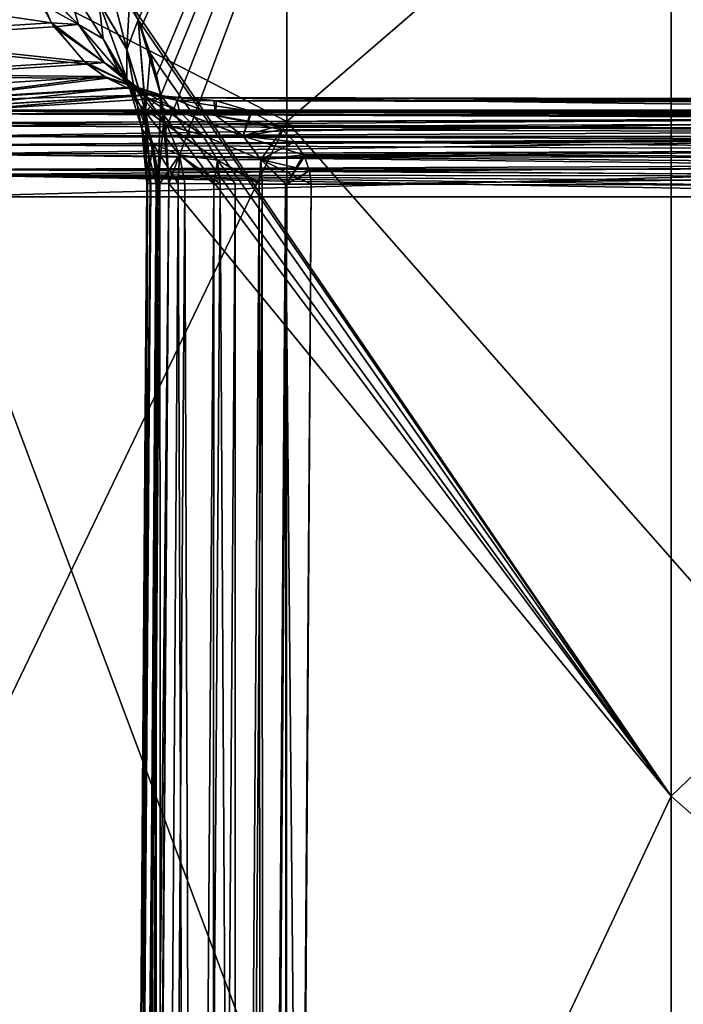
# Model space of a CAD drawing. Header units: millimetres. Extents: x -41 to 11, y -3 to 963.
# Tile 323 of 656: x -39.12 to -37.21, y 322.53 to 325.37. Entities that reach past the tile are written whole.
import ezdxf

# ---------------------------------------------------------------- set-up
doc = ezdxf.new("R2010")
doc.units = ezdxf.units.MM
doc.header["$LTSCALE"] = 65.185185
for name, color, linetype in [('2925', 7, 'CONTINUOUS'), ('2929', 7, 'CONTINUOUS'), ('2961', 7, 'CONTINUOUS'), ('2962', 7, 'CONTINUOUS'), ('2963', 7, 'CONTINUOUS'), ('2971', 7, 'CONTINUOUS'), ('2998', 7, 'CONTINUOUS'), ('2999', 7, 'CONTINUOUS'), ('3001', 7, 'CONTINUOUS'), ('3017', 7, 'CONTINUOUS'), ('3018', 7, 'CONTINUOUS'), ('3019', 7, 'CONTINUOUS'), ('3020', 7, 'CONTINUOUS'), ('3021', 7, 'CONTINUOUS'), ('3022', 7, 'CONTINUOUS'), ('3023', 7, 'CONTINUOUS'), ('3027', 7, 'CONTINUOUS'), ('3145', 7, 'CONTINUOUS'), ('3149', 7, 'CONTINUOUS'), ('3160', 7, 'CONTINUOUS'), ('3321', 7, 'CONTINUOUS'), ('3323', 7, 'CONTINUOUS'), ('3384', 7, 'CONTINUOUS'), ('3385', 7, 'CONTINUOUS')]:
    doc.layers.add(name, color=color, linetype=linetype)

msp = doc.modelspace()

# ---------------------------------------------------------------- linework, layer by layer
at = {"layer": '2925', "linetype": 'Continuous'}
for points in [[(-38.7779, 325.3688, 88.1326), (-37.2415, 328.7487, 85.4452), (-38.8321, 325.4711, 88.23), (-38.7779, 325.3688, 88.1326)], [(-38.7691, 325.348, 88.1167), (-37.2415, 328.7487, 85.4452), (-38.7779, 325.3688, 88.1326), (-38.7691, 325.348, 88.1167)], [(-38.7247, 325.2089, 88.0363), (-37.2415, 328.7487, 85.4452), (-38.7691, 325.348, 88.1167), (-38.7247, 325.2089, 88.0363)], [(-38.7124, 325.1515, 88.0137), (-37.2415, 328.7487, 85.4452), (-38.7247, 325.2089, 88.0363), (-38.7124, 325.1515, 88.0137)], [(-38.6977, 325.0538, 87.9865), (-37.2415, 328.7487, 85.4452), (-38.7124, 325.1515, 88.0137), (-38.6977, 325.0538, 87.9865)], [(-38.6896, 324.8973, 87.9705), (-37.2415, 328.7487, 85.4452), (-38.6977, 325.0538, 87.9865), (-38.6896, 324.8973, 87.9705)], [(-37.2415, 323.1297, 85.3396), (-37.2415, 328.7487, 85.4452), (-38.6896, 324.8973, 87.9705), (-37.2415, 323.1297, 85.3396)], [(-37.2415, 323.1297, 85.3396), (-34.6518, 325.6143, 80.6992), (-37.2415, 328.7487, 85.4452), (-37.2415, 323.1297, 85.3396)], [(-34.6518, 320.8423, 80.447), (-34.6518, 325.6143, 80.6992), (-37.2415, 323.1297, 85.3396), (-34.6518, 320.8423, 80.447)], [(-38.7231, 319.9753, 87.9722), (-37.2415, 323.1297, 85.3396), (-38.6896, 324.8973, 87.9705), (-38.7231, 319.9753, 87.9722)], [(-37.2415, 317.5184, 85.1924), (-37.2415, 323.1297, 85.3396), (-38.7231, 319.9753, 87.9722), (-37.2415, 317.5184, 85.1924)], [(-37.2415, 317.5184, 85.1924), (-34.6518, 320.8423, 80.447), (-37.2415, 323.1297, 85.3396), (-37.2415, 317.5184, 85.1924)]]:
    msp.add_3dface(points, dxfattribs=at)
at = {"layer": '2929', "linetype": 'Continuous'}
for points in [[(-37.2415, 328.7487, 16.5548), (-37.2415, 323.1297, 16.6604), (-38.8026, 325.4203, 13.823), (-37.2415, 328.7487, 16.5548)], [(-37.2415, 328.7487, 16.5548), (-34.6518, 325.6143, 21.3008), (-37.2415, 323.1297, 16.6604), (-37.2415, 328.7487, 16.5548)], [(-34.6518, 325.6143, 21.3008), (-34.6518, 320.8423, 21.553), (-37.2415, 323.1297, 16.6604), (-34.6518, 325.6143, 21.3008)], [(-38.8026, 325.4203, 13.823), (-37.2415, 323.1297, 16.6604), (-38.778, 325.369, 13.8673), (-38.8026, 325.4203, 13.823)], [(-38.778, 325.369, 13.8673), (-37.2415, 323.1297, 16.6604), (-38.7419, 325.2712, 13.9325), (-38.778, 325.369, 13.8673)], [(-38.7419, 325.2712, 13.9325), (-37.2415, 323.1297, 16.6604), (-38.7123, 325.1515, 13.9864), (-38.7419, 325.2712, 13.9325)], [(-38.7123, 325.1515, 13.9864), (-37.2415, 323.1297, 16.6604), (-38.7027, 325.0934, 14.0042), (-38.7123, 325.1515, 13.9864)], [(-38.7027, 325.0934, 14.0042), (-37.2415, 323.1297, 16.6604), (-38.6896, 324.8973, 14.0295), (-38.7027, 325.0934, 14.0042)], [(-38.6896, 324.8973, 14.0295), (-37.2415, 323.1297, 16.6604), (-38.7231, 319.9753, 14.0278), (-38.6896, 324.8973, 14.0295)], [(-37.2415, 323.1297, 16.6604), (-37.2415, 317.5184, 16.8076), (-38.7231, 319.9753, 14.0278), (-37.2415, 323.1297, 16.6604)], [(-37.2415, 323.1297, 16.6604), (-34.6518, 320.8423, 21.553), (-37.2415, 317.5184, 16.8076), (-37.2415, 323.1297, 16.6604)]]:
    msp.add_3dface(points, dxfattribs=at)
at = {"layer": '2961', "linetype": 'Continuous'}
for points in [[(-38.6741, 325.1453, 88.9527), (-31.875, 325.1329, 89.3091), (-31.875, 325.1229, 89.2297), (-38.6741, 325.1453, 88.9527)], [(-38.5602, 325.1365, 88.8845), (-38.6741, 325.1453, 88.9527), (-31.875, 325.1229, 89.2297), (-38.5602, 325.1365, 88.8845)], [(-38.5529, 325.1352, 88.8801), (-38.5602, 325.1365, 88.8845), (-31.875, 325.1229, 89.2297), (-38.5529, 325.1352, 88.8801)], [(-38.4532, 325.1053, 88.8202), (-38.5529, 325.1352, 88.8801), (-31.875, 325.1229, 89.2297), (-38.4532, 325.1053, 88.8202)], [(-31.875, 325.0884, 89.1575), (-38.4532, 325.1053, 88.8202), (-31.875, 325.1229, 89.2297), (-31.875, 325.0884, 89.1575)], [(-38.4503, 325.1041, 88.8185), (-38.4532, 325.1053, 88.8202), (-31.875, 325.0884, 89.1575), (-38.4503, 325.1041, 88.8185)], [(-38.376, 325.0622, 88.7736), (-38.4503, 325.1041, 88.8185), (-31.875, 325.0884, 89.1575), (-38.376, 325.0622, 88.7736)], [(-31.875, 325.0329, 89.1), (-38.376, 325.0622, 88.7736), (-31.875, 325.0884, 89.1575), (-31.875, 325.0329, 89.1)], [(-38.363, 325.0521, 88.7657), (-38.376, 325.0622, 88.7736), (-31.875, 325.0329, 89.1), (-38.363, 325.0521, 88.7657)], [(-38.3275, 325.0177, 88.7441), (-38.363, 325.0521, 88.7657), (-31.875, 325.0329, 89.1), (-38.3275, 325.0177, 88.7441)], [(-31.875, 324.962, 89.0629), (-38.3275, 325.0177, 88.7441), (-31.875, 325.0329, 89.1), (-31.875, 324.962, 89.0629)], [(-38.3012, 324.9795, 88.728), (-38.3275, 325.0177, 88.7441), (-31.875, 324.962, 89.0629), (-38.3012, 324.9795, 88.728)], [(-38.2987, 324.9746, 88.7265), (-38.3012, 324.9795, 88.728), (-31.875, 324.962, 89.0629), (-38.2987, 324.9746, 88.7265)], [(-38.2839, 324.9339, 88.7172), (-38.2987, 324.9746, 88.7265), (-31.875, 324.962, 89.0629), (-38.2839, 324.9339, 88.7172)], [(-31.875, 324.883, 89.05), (-38.2839, 324.9339, 88.7172), (-31.875, 324.962, 89.0629), (-31.875, 324.883, 89.05)], [(-38.2797, 324.8948, 88.7143), (-38.2839, 324.9339, 88.7172), (-31.875, 324.883, 89.05), (-38.2797, 324.8948, 88.7143)]]:
    msp.add_3dface(points, dxfattribs=at)
at = {"layer": '2962', "linetype": 'Continuous'}
for points in [[(-38.8102, 325.2844, 88.2223), (-38.8739, 325.5279, 88.3049), (-38.8913, 325.4213, 88.3663), (-38.8102, 325.2844, 88.2223)], [(-38.7779, 325.3688, 88.1326), (-38.8321, 325.4711, 88.23), (-38.8739, 325.5279, 88.3049), (-38.7779, 325.3688, 88.1326)], [(-38.7779, 325.3688, 88.1326), (-38.8739, 325.5279, 88.3049), (-38.8102, 325.2844, 88.2223), (-38.7779, 325.3688, 88.1326)], [(-39.0856, 325.4887, 88.7329), (-38.9502, 325.3555, 88.6044), (-38.9878, 325.4865, 88.5467), (-39.0856, 325.4887, 88.7329)], [(-39.0856, 325.4887, 88.7329), (-39.0578, 325.4157, 88.746), (-38.9502, 325.3555, 88.6044), (-39.0856, 325.4887, 88.7329)], [(-38.8787, 325.3141, 88.4443), (-38.8913, 325.4213, 88.3663), (-38.9878, 325.4865, 88.5467), (-38.8787, 325.3141, 88.4443)], [(-38.9502, 325.3555, 88.6044), (-38.8787, 325.3141, 88.4443), (-38.9878, 325.4865, 88.5467), (-38.9502, 325.3555, 88.6044)], [(-39.0578, 325.4157, 88.746), (-39.0209, 325.3492, 88.7645), (-38.9502, 325.3555, 88.6044), (-39.0578, 325.4157, 88.746)], [(-38.8787, 325.3141, 88.4443), (-38.8107, 325.1985, 88.3313), (-38.8913, 325.4213, 88.3663), (-38.8787, 325.3141, 88.4443)], [(-38.8107, 325.1985, 88.3313), (-38.8102, 325.2844, 88.2223), (-38.8913, 325.4213, 88.3663), (-38.8107, 325.1985, 88.3313)], [(-39.0209, 325.3492, 88.7645), (-38.8764, 325.2463, 88.6764), (-38.9502, 325.3555, 88.6044), (-39.0209, 325.3492, 88.7645)], [(-39.0209, 325.3492, 88.7645), (-38.9248, 325.2413, 88.8149), (-38.8764, 325.2463, 88.6764), (-39.0209, 325.3492, 88.7645)], [(-38.8324, 325.2187, 88.5333), (-38.8787, 325.3141, 88.4443), (-38.9502, 325.3555, 88.6044), (-38.8324, 325.2187, 88.5333)], [(-38.8764, 325.2463, 88.6764), (-38.8324, 325.2187, 88.5333), (-38.9502, 325.3555, 88.6044), (-38.8764, 325.2463, 88.6764)], [(-38.7563, 325.1036, 88.1258), (-38.7779, 325.3688, 88.1326), (-38.8102, 325.2844, 88.2223), (-38.7563, 325.1036, 88.1258)], [(-38.7124, 325.1515, 88.0137), (-38.7691, 325.348, 88.1167), (-38.7779, 325.3688, 88.1326), (-38.7124, 325.1515, 88.0137)], [(-38.7124, 325.1515, 88.0137), (-38.7779, 325.3688, 88.1326), (-38.7563, 325.1036, 88.1258), (-38.7124, 325.1515, 88.0137)], [(-38.7124, 325.1515, 88.0137), (-38.7247, 325.2089, 88.0363), (-38.7691, 325.348, 88.1167), (-38.7124, 325.1515, 88.0137)], [(-38.772, 325.1219, 88.4501), (-38.8107, 325.1985, 88.3313), (-38.8787, 325.3141, 88.4443), (-38.772, 325.1219, 88.4501)], [(-38.8324, 325.2187, 88.5333), (-38.772, 325.1219, 88.4501), (-38.8787, 325.3141, 88.4443), (-38.8324, 325.2187, 88.5333)], [(-38.8107, 325.1985, 88.3313), (-38.7674, 325.0548, 88.2591), (-38.8102, 325.2844, 88.2223), (-38.8107, 325.1985, 88.3313)], [(-38.7674, 325.0548, 88.2591), (-38.7563, 325.1036, 88.1258), (-38.8102, 325.2844, 88.2223), (-38.7674, 325.0548, 88.2591)], [(-38.9248, 325.2413, 88.8149), (-38.7769, 325.1723, 88.7529), (-38.8764, 325.2463, 88.6764), (-38.9248, 325.2413, 88.8149)], [(-38.9248, 325.2413, 88.8149), (-38.8677, 325.2013, 88.8457), (-38.7769, 325.1723, 88.7529), (-38.9248, 325.2413, 88.8149)], [(-38.7559, 325.1468, 88.6236), (-38.8324, 325.2187, 88.5333), (-38.8764, 325.2463, 88.6764), (-38.7559, 325.1468, 88.6236)], [(-38.7769, 325.1723, 88.7529), (-38.7559, 325.1468, 88.6236), (-38.8764, 325.2463, 88.6764), (-38.7769, 325.1723, 88.7529)], [(-38.6953, 325.0658, 88.5639), (-38.772, 325.1219, 88.4501), (-38.8324, 325.2187, 88.5333), (-38.6953, 325.0658, 88.5639)], [(-38.7559, 325.1468, 88.6236), (-38.6953, 325.0658, 88.5639), (-38.8324, 325.2187, 88.5333), (-38.7559, 325.1468, 88.6236)], [(-38.8677, 325.2013, 88.8457), (-38.8077, 325.1722, 88.8784), (-38.7769, 325.1723, 88.7529), (-38.8677, 325.2013, 88.8457)], [(-38.7353, 325.0112, 88.401), (-38.7674, 325.0548, 88.2591), (-38.8107, 325.1985, 88.3313), (-38.7353, 325.0112, 88.401)], [(-38.772, 325.1219, 88.4501), (-38.7353, 325.0112, 88.401), (-38.8107, 325.1985, 88.3313), (-38.772, 325.1219, 88.4501)], [(-38.8077, 325.1722, 88.8784), (-38.6669, 325.1375, 88.8244), (-38.7769, 325.1723, 88.7529), (-38.8077, 325.1722, 88.8784)], [(-38.8077, 325.1722, 88.8784), (-38.7421, 325.153, 88.9147), (-38.6669, 325.1375, 88.8244), (-38.8077, 325.1722, 88.8784)], [(-38.6669, 325.1375, 88.8244), (-38.659, 325.105, 88.7055), (-38.7769, 325.1723, 88.7529), (-38.6669, 325.1375, 88.8244)], [(-38.659, 325.105, 88.7055), (-38.7559, 325.1468, 88.6236), (-38.7769, 325.1723, 88.7529), (-38.659, 325.105, 88.7055)], [(-38.7211, 324.8974, 88.0381), (-38.7124, 325.1515, 88.0137), (-38.7563, 325.1036, 88.1258), (-38.7211, 324.8974, 88.0381)], [(-38.7421, 325.153, 88.9147), (-38.6741, 325.1453, 88.9527), (-38.6669, 325.1375, 88.8244), (-38.7421, 325.153, 88.9147)], [(-38.6896, 324.8973, 87.9705), (-38.7124, 325.1515, 88.0137), (-38.7211, 324.8974, 88.0381), (-38.6896, 324.8973, 87.9705)], [(-38.6896, 324.8973, 87.9705), (-38.6977, 325.0538, 87.9865), (-38.7124, 325.1515, 88.0137), (-38.6896, 324.8973, 87.9705)], [(-38.6953, 325.0658, 88.5639), (-38.6588, 324.9798, 88.5323), (-38.772, 325.1219, 88.4501), (-38.6953, 325.0658, 88.5639)], [(-38.6588, 324.9798, 88.5323), (-38.7353, 325.0112, 88.401), (-38.772, 325.1219, 88.4501), (-38.6588, 324.9798, 88.5323)], [(-38.5913, 325.0367, 88.6586), (-38.6953, 325.0658, 88.5639), (-38.7559, 325.1468, 88.6236), (-38.5913, 325.0367, 88.6586)], [(-38.659, 325.105, 88.7055), (-38.5913, 325.0367, 88.6586), (-38.7559, 325.1468, 88.6236), (-38.659, 325.105, 88.7055)], [(-38.6741, 325.1453, 88.9527), (-38.5602, 325.1365, 88.8845), (-38.6669, 325.1375, 88.8244), (-38.6741, 325.1453, 88.9527)], [(-38.5544, 325.093, 88.7718), (-38.659, 325.105, 88.7055), (-38.6669, 325.1375, 88.8244), (-38.5544, 325.093, 88.7718)], [(-38.5602, 325.1365, 88.8845), (-38.5544, 325.093, 88.7718), (-38.6669, 325.1375, 88.8244), (-38.5602, 325.1365, 88.8845)], [(-38.5529, 325.1352, 88.8801), (-38.5544, 325.093, 88.7718), (-38.5602, 325.1365, 88.8845), (-38.5529, 325.1352, 88.8801)], [(-38.4532, 325.1053, 88.8202), (-38.5544, 325.093, 88.7718), (-38.5529, 325.1352, 88.8801), (-38.4532, 325.1053, 88.8202)], [(-38.7674, 325.0548, 88.2591), (-38.7431, 324.8975, 88.1137), (-38.7563, 325.1036, 88.1258), (-38.7674, 325.0548, 88.2591)], [(-38.7431, 324.8975, 88.1137), (-38.7211, 324.8974, 88.0381), (-38.7563, 325.1036, 88.1258), (-38.7431, 324.8975, 88.1137)], [(-38.4757, 325.0341, 88.7262), (-38.5913, 325.0367, 88.6586), (-38.659, 325.105, 88.7055), (-38.4757, 325.0341, 88.7262)], [(-38.5544, 325.093, 88.7718), (-38.4757, 325.0341, 88.7262), (-38.659, 325.105, 88.7055), (-38.5544, 325.093, 88.7718)], [(-38.4532, 325.1053, 88.8202), (-38.4757, 325.0341, 88.7262), (-38.5544, 325.093, 88.7718), (-38.4532, 325.1053, 88.8202)], [(-38.4503, 325.1041, 88.8185), (-38.4757, 325.0341, 88.7262), (-38.4532, 325.1053, 88.8202), (-38.4503, 325.1041, 88.8185)], [(-38.376, 325.0622, 88.7736), (-38.4757, 325.0341, 88.7262), (-38.4503, 325.1041, 88.8185), (-38.376, 325.0622, 88.7736)], [(-38.5913, 325.0367, 88.6586), (-38.5489, 324.9648, 88.6348), (-38.6953, 325.0658, 88.5639), (-38.5913, 325.0367, 88.6586)], [(-38.5489, 324.9648, 88.6348), (-38.6588, 324.9798, 88.5323), (-38.6953, 325.0658, 88.5639), (-38.5489, 324.9648, 88.6348)], [(-38.363, 325.0521, 88.7657), (-38.4757, 325.0341, 88.7262), (-38.376, 325.0622, 88.7736), (-38.363, 325.0521, 88.7657)], [(-38.7512, 324.8975, 88.2632), (-38.7528, 324.8976, 88.1894), (-38.7674, 325.0548, 88.2591), (-38.7512, 324.8975, 88.2632)], [(-38.7528, 324.8976, 88.1894), (-38.7431, 324.8975, 88.1137), (-38.7674, 325.0548, 88.2591), (-38.7528, 324.8976, 88.1894)], [(-38.7353, 325.0112, 88.401), (-38.7512, 324.8975, 88.2632), (-38.7674, 325.0548, 88.2591), (-38.7353, 325.0112, 88.401)], [(-38.4757, 325.0341, 88.7262), (-38.4239, 324.966, 88.6996), (-38.5913, 325.0367, 88.6586), (-38.4757, 325.0341, 88.7262)], [(-38.4239, 324.966, 88.6996), (-38.5489, 324.9648, 88.6348), (-38.5913, 325.0367, 88.6586), (-38.4239, 324.966, 88.6996)], [(-38.363, 325.0521, 88.7657), (-38.4239, 324.966, 88.6996), (-38.4757, 325.0341, 88.7262), (-38.363, 325.0521, 88.7657)], [(-38.3275, 325.0177, 88.7441), (-38.4239, 324.966, 88.6996), (-38.363, 325.0521, 88.7657), (-38.3275, 325.0177, 88.7441)], [(-38.7152, 324.8973, 88.4069), (-38.7512, 324.8975, 88.2632), (-38.7353, 325.0112, 88.401), (-38.7152, 324.8973, 88.4069)], [(-38.6588, 324.9798, 88.5323), (-38.7152, 324.8973, 88.4069), (-38.7353, 325.0112, 88.401), (-38.6588, 324.9798, 88.5323)], [(-38.3012, 324.9795, 88.728), (-38.4239, 324.966, 88.6996), (-38.3275, 325.0177, 88.7441), (-38.3012, 324.9795, 88.728)], [(-38.6431, 324.8969, 88.5284), (-38.7152, 324.8973, 88.4069), (-38.6588, 324.9798, 88.5323), (-38.6431, 324.8969, 88.5284)], [(-38.5489, 324.9648, 88.6348), (-38.5419, 324.8963, 88.6234), (-38.6588, 324.9798, 88.5323), (-38.5489, 324.9648, 88.6348)], [(-38.5419, 324.8963, 88.6234), (-38.6431, 324.8969, 88.5284), (-38.6588, 324.9798, 88.5323), (-38.5419, 324.8963, 88.6234)], [(-38.3012, 324.9795, 88.728), (-38.3502, 324.8952, 88.7056), (-38.4239, 324.966, 88.6996), (-38.3012, 324.9795, 88.728)], [(-38.2987, 324.9746, 88.7265), (-38.3502, 324.8952, 88.7056), (-38.3012, 324.9795, 88.728), (-38.2987, 324.9746, 88.7265)], [(-38.4239, 324.966, 88.6996), (-38.4206, 324.8956, 88.6863), (-38.5489, 324.9648, 88.6348), (-38.4239, 324.966, 88.6996)], [(-38.4206, 324.8956, 88.6863), (-38.5419, 324.8963, 88.6234), (-38.5489, 324.9648, 88.6348), (-38.4206, 324.8956, 88.6863)], [(-38.3502, 324.8952, 88.7056), (-38.4206, 324.8956, 88.6863), (-38.4239, 324.966, 88.6996), (-38.3502, 324.8952, 88.7056)], [(-38.2839, 324.9339, 88.7172), (-38.3502, 324.8952, 88.7056), (-38.2987, 324.9746, 88.7265), (-38.2839, 324.9339, 88.7172)], [(-38.2797, 324.8948, 88.7143), (-38.3502, 324.8952, 88.7056), (-38.2839, 324.9339, 88.7172), (-38.2797, 324.8948, 88.7143)]]:
    msp.add_3dface(points, dxfattribs=at)
at = {"layer": '2963', "linetype": 'Continuous'}
for points in [[(-38.8214, 315.3094, 88.192), (-38.7528, 324.8976, 88.1894), (-38.8189, 315.3093, 88.2652), (-38.8214, 315.3094, 88.192)], [(-38.7431, 324.8975, 88.1137), (-38.7528, 324.8976, 88.1894), (-38.8214, 315.3094, 88.192), (-38.7431, 324.8975, 88.1137)], [(-38.8127, 315.3093, 88.1169), (-38.7431, 324.8975, 88.1137), (-38.8214, 315.3094, 88.192), (-38.8127, 315.3093, 88.1169)], [(-38.7528, 324.8976, 88.1894), (-38.7512, 324.8975, 88.2632), (-38.8189, 315.3093, 88.2652), (-38.7528, 324.8976, 88.1894)], [(-38.8189, 315.3093, 88.2652), (-38.7512, 324.8975, 88.2632), (-38.7818, 315.3089, 88.4073), (-38.8189, 315.3093, 88.2652)], [(-38.7211, 324.8974, 88.0381), (-38.7431, 324.8975, 88.1137), (-38.8127, 315.3093, 88.1169), (-38.7211, 324.8974, 88.0381)], [(-38.7921, 315.3092, 88.0417), (-38.7211, 324.8974, 88.0381), (-38.8127, 315.3093, 88.1169), (-38.7921, 315.3092, 88.0417)], [(-38.7619, 315.309, 87.9742), (-38.7211, 324.8974, 88.0381), (-38.7921, 315.3092, 88.0417), (-38.7619, 315.309, 87.9742)], [(-38.7512, 324.8975, 88.2632), (-38.7152, 324.8973, 88.4069), (-38.7818, 315.3089, 88.4073), (-38.7512, 324.8975, 88.2632)], [(-38.7818, 315.3089, 88.4073), (-38.7152, 324.8973, 88.4069), (-38.7093, 315.3083, 88.5274), (-38.7818, 315.3089, 88.4073)], [(-38.7619, 315.309, 87.9742), (-38.6896, 324.8973, 87.9705), (-38.7211, 324.8974, 88.0381), (-38.7619, 315.309, 87.9742)], [(-38.7619, 315.309, 87.9742), (-38.7231, 319.9753, 87.9722), (-38.6896, 324.8973, 87.9705), (-38.7619, 315.309, 87.9742)], [(-38.7152, 324.8973, 88.4069), (-38.6431, 324.8969, 88.5284), (-38.7093, 315.3083, 88.5274), (-38.7152, 324.8973, 88.4069)], [(-38.7093, 315.3083, 88.5274), (-38.6431, 324.8969, 88.5284), (-38.6084, 315.3074, 88.6211), (-38.7093, 315.3083, 88.5274)], [(-38.6431, 324.8969, 88.5284), (-38.5419, 324.8963, 88.6234), (-38.6084, 315.3074, 88.6211), (-38.6431, 324.8969, 88.5284)], [(-38.6084, 315.3074, 88.6211), (-38.5419, 324.8963, 88.6234), (-38.4878, 315.3063, 88.6831), (-38.6084, 315.3074, 88.6211)], [(-38.5419, 324.8963, 88.6234), (-38.4206, 324.8956, 88.6863), (-38.4878, 315.3063, 88.6831), (-38.5419, 324.8963, 88.6234)], [(-38.4878, 315.3063, 88.6831), (-38.4206, 324.8956, 88.6863), (-38.418, 315.3057, 88.7021), (-38.4878, 315.3063, 88.6831)], [(-38.4206, 324.8956, 88.6863), (-38.3502, 324.8952, 88.7056), (-38.418, 315.3057, 88.7021), (-38.4206, 324.8956, 88.6863)], [(-38.418, 315.3057, 88.7021), (-38.3502, 324.8952, 88.7056), (-38.348, 315.3051, 88.7108), (-38.418, 315.3057, 88.7021)], [(-38.3502, 324.8952, 88.7056), (-38.2797, 324.8948, 88.7143), (-38.348, 315.3051, 88.7108), (-38.3502, 324.8952, 88.7056)], [(-38.348, 315.3051, 88.7108), (-38.2797, 324.8948, 88.7143), (-38.3104, 320.0999, 88.7127), (-38.348, 315.3051, 88.7108)]]:
    msp.add_3dface(points, dxfattribs=at)
at = {"layer": '2971', "linetype": 'Continuous'}
for points in [[(-39.375, 315.3414, 90.25), (-35.8129, 315.3414, 90.25), (-35.8129, 324.8586, 90.25), (-39.375, 315.3414, 90.25)], [(-39.375, 324.8586, 90.25), (-39.375, 315.3414, 90.25), (-35.8129, 324.8586, 90.25), (-39.375, 324.8586, 90.25)]]:
    msp.add_3dface(points, dxfattribs=at)
at = {"layer": '2998', "linetype": 'Continuous'}
for points in [[(-38.6741, 325.1453, 88.9527), (-39.2695, 325.1084, 90.0087), (-35.8129, 325.1084, 90.0087), (-38.6741, 325.1453, 88.9527)], [(-34.3653, 325.1231, 89.5875), (-38.6741, 325.1453, 88.9527), (-34.5274, 325.1224, 89.6098), (-34.3653, 325.1231, 89.5875)], [(-31.875, 325.1329, 89.3091), (-38.6741, 325.1453, 88.9527), (-34.3653, 325.1231, 89.5875), (-31.875, 325.1329, 89.3091)], [(-38.6741, 325.1453, 88.9527), (-35.8129, 325.1084, 90.0087), (-34.5274, 325.1224, 89.6098), (-38.6741, 325.1453, 88.9527)]]:
    msp.add_3dface(points, dxfattribs=at)
at = {"layer": '2999', "linetype": 'Continuous'}
for points in [[(-39.6528, 325.3787, 89.8018), (-39.6154, 325.3114, 89.8206), (-39.0578, 325.4157, 88.746), (-39.6528, 325.3787, 89.8018)], [(-39.0578, 325.4157, 88.746), (-39.6154, 325.3114, 89.8206), (-39.0209, 325.3492, 88.7645), (-39.0578, 325.4157, 88.746)], [(-39.0209, 325.3492, 88.7645), (-39.6154, 325.3114, 89.8206), (-38.9248, 325.2413, 88.8149), (-39.0209, 325.3492, 88.7645)], [(-39.6154, 325.3114, 89.8206), (-39.5191, 325.2035, 89.8712), (-38.9248, 325.2413, 88.8149), (-39.6154, 325.3114, 89.8206)], [(-38.9248, 325.2413, 88.8149), (-39.5191, 325.2035, 89.8712), (-38.8677, 325.2013, 88.8457), (-38.9248, 325.2413, 88.8149)], [(-39.5191, 325.2035, 89.8712), (-39.402, 325.1346, 89.9349), (-38.8677, 325.2013, 88.8457), (-39.5191, 325.2035, 89.8712)], [(-38.8677, 325.2013, 88.8457), (-39.402, 325.1346, 89.9349), (-38.8077, 325.1722, 88.8784), (-38.8677, 325.2013, 88.8457)], [(-38.8077, 325.1722, 88.8784), (-39.402, 325.1346, 89.9349), (-38.7421, 325.153, 88.9147), (-38.8077, 325.1722, 88.8784)], [(-39.402, 325.1346, 89.9349), (-39.3365, 325.1155, 89.9711), (-38.7421, 325.153, 88.9147), (-39.402, 325.1346, 89.9349)], [(-39.3365, 325.1155, 89.9711), (-39.2695, 325.1084, 90.0087), (-38.7421, 325.153, 88.9147), (-39.3365, 325.1155, 89.9711)], [(-38.7421, 325.153, 88.9147), (-39.2695, 325.1084, 90.0087), (-38.6741, 325.1453, 88.9527), (-38.7421, 325.153, 88.9147)]]:
    msp.add_3dface(points, dxfattribs=at)
at = {"layer": '3001', "linetype": 'Continuous'}
for points in [[(-39.3231, 325.1053, 90.0404), (-39.375, 325.0983, 90.071), (-35.8129, 325.1084, 90.0087), (-39.3231, 325.1053, 90.0404)], [(-35.8129, 325.1084, 90.0087), (-39.375, 325.0983, 90.071), (-35.8129, 325.087, 90.1017), (-35.8129, 325.1084, 90.0087)], [(-35.8129, 325.087, 90.1017), (-39.375, 325.0983, 90.071), (-39.375, 325.0725, 90.1294), (-35.8129, 325.087, 90.1017)], [(-39.2695, 325.1084, 90.0087), (-39.3231, 325.1053, 90.0404), (-35.8129, 325.1084, 90.0087), (-39.2695, 325.1084, 90.0087)], [(-35.8129, 325.0322, 90.1799), (-35.8129, 325.087, 90.1017), (-39.375, 325.0326, 90.1794), (-35.8129, 325.0322, 90.1799)], [(-39.375, 325.0326, 90.1794), (-35.8129, 325.087, 90.1017), (-39.375, 325.0637, 90.143), (-39.375, 325.0326, 90.1794)], [(-39.375, 325.0637, 90.143), (-35.8129, 325.087, 90.1017), (-39.375, 325.0725, 90.1294), (-39.375, 325.0637, 90.143)], [(-39.375, 325.0082, 90.2003), (-35.8129, 325.0322, 90.1799), (-39.375, 325.0326, 90.1794), (-39.375, 325.0082, 90.2003)], [(-35.8129, 324.9521, 90.2319), (-35.8129, 325.0322, 90.1799), (-39.375, 324.9814, 90.2178), (-35.8129, 324.9521, 90.2319)], [(-39.375, 324.9814, 90.2178), (-35.8129, 325.0322, 90.1799), (-39.375, 325.0082, 90.2003), (-39.375, 324.9814, 90.2178)], [(-39.375, 324.9374, 90.2373), (-35.8129, 324.9521, 90.2319), (-39.375, 324.9814, 90.2178), (-39.375, 324.9374, 90.2373)], [(-39.375, 324.922, 90.2418), (-35.8129, 324.9521, 90.2319), (-39.375, 324.9374, 90.2373), (-39.375, 324.922, 90.2418)], [(-39.375, 324.8586, 90.25), (-35.8129, 324.8586, 90.25), (-35.8129, 324.9521, 90.2319), (-39.375, 324.8586, 90.25)], [(-39.375, 324.8586, 90.25), (-35.8129, 324.9521, 90.2319), (-39.375, 324.922, 90.2418), (-39.375, 324.8586, 90.25)]]:
    msp.add_3dface(points, dxfattribs=at)
at = {"layer": '3017', "linetype": 'Continuous'}
for points in [[(-38.8207, 315.3093, 13.7566), (-38.7931, 315.309, 13.6217), (-38.7528, 324.8976, 13.7592), (-38.8207, 315.3093, 13.7566)], [(-38.7412, 324.8975, 13.8953), (-38.8207, 315.3093, 13.7566), (-38.7528, 324.8976, 13.7592), (-38.7412, 324.8975, 13.8953)], [(-38.811, 315.3093, 13.8919), (-38.8207, 315.3093, 13.7566), (-38.7412, 324.8975, 13.8953), (-38.811, 315.3093, 13.8919)], [(-38.7199, 324.8974, 13.9652), (-38.811, 315.3093, 13.8919), (-38.7412, 324.8975, 13.8953), (-38.7199, 324.8974, 13.9652)], [(-38.7909, 315.3092, 13.9615), (-38.811, 315.3093, 13.8919), (-38.7199, 324.8974, 13.9652), (-38.7909, 315.3092, 13.9615)], [(-38.7528, 324.8976, 13.7592), (-38.7931, 315.309, 13.6217), (-38.7265, 324.8974, 13.623), (-38.7528, 324.8976, 13.7592)], [(-38.7931, 315.309, 13.6217), (-38.7282, 315.3084, 13.4974), (-38.7265, 324.8974, 13.623), (-38.7931, 315.309, 13.6217)], [(-38.6896, 324.8973, 14.0295), (-38.7909, 315.3092, 13.9615), (-38.7199, 324.8974, 13.9652), (-38.6896, 324.8973, 14.0295)], [(-38.6896, 324.8973, 14.0295), (-38.7619, 315.309, 14.0258), (-38.7909, 315.3092, 13.9615), (-38.6896, 324.8973, 14.0295)], [(-38.6896, 324.8973, 14.0295), (-38.7231, 319.9753, 14.0278), (-38.7619, 315.309, 14.0258), (-38.6896, 324.8973, 14.0295)], [(-38.7265, 324.8974, 13.623), (-38.7282, 315.3084, 13.4974), (-38.6623, 324.897, 13.4971), (-38.7265, 324.8974, 13.623)], [(-38.7282, 315.3084, 13.4974), (-38.6261, 315.3075, 13.3918), (-38.6623, 324.897, 13.4971), (-38.7282, 315.3084, 13.4974)], [(-38.6623, 324.897, 13.4971), (-38.6261, 315.3075, 13.3918), (-38.56, 324.8964, 13.3899), (-38.6623, 324.897, 13.4971)], [(-38.6261, 315.3075, 13.3918), (-38.5649, 315.307, 13.3517), (-38.56, 324.8964, 13.3899), (-38.6261, 315.3075, 13.3918)], [(-38.56, 324.8964, 13.3899), (-38.5649, 315.307, 13.3517), (-38.4985, 324.896, 13.3491), (-38.56, 324.8964, 13.3899)], [(-38.5649, 315.307, 13.3517), (-38.4963, 315.3064, 13.32), (-38.4985, 324.896, 13.3491), (-38.5649, 315.307, 13.3517)], [(-38.4985, 324.896, 13.3491), (-38.4963, 315.3064, 13.32), (-38.4293, 324.8956, 13.3169), (-38.4985, 324.896, 13.3491)], [(-38.4963, 315.3064, 13.32), (-38.4213, 315.3057, 13.2985), (-38.4293, 324.8956, 13.3169), (-38.4963, 315.3064, 13.32)], [(-38.4293, 324.8956, 13.3169), (-38.4213, 315.3057, 13.2985), (-38.3536, 324.8952, 13.2951), (-38.4293, 324.8956, 13.3169)], [(-38.4213, 315.3057, 13.2985), (-38.348, 315.3051, 13.2892), (-38.3536, 324.8952, 13.2951), (-38.4213, 315.3057, 13.2985)], [(-38.348, 315.3051, 13.2892), (-38.3101, 320.1389, 13.2872), (-38.3536, 324.8952, 13.2951), (-38.348, 315.3051, 13.2892)], [(-38.3101, 320.1389, 13.2872), (-38.2797, 324.8948, 13.2857), (-38.3536, 324.8952, 13.2951), (-38.3101, 320.1389, 13.2872)]]:
    msp.add_3dface(points, dxfattribs=at)
at = {"layer": '3018', "linetype": 'Continuous'}
for points in [[(-38.2797, 324.8948, 13.2857), (-38.3101, 320.1389, 13.2872), (-31.875, 324.883, 12.95), (-38.2797, 324.8948, 13.2857)], [(-38.3101, 320.1389, 13.2872), (-31.875, 315.317, 12.95), (-31.875, 324.883, 12.95), (-38.3101, 320.1389, 13.2872)]]:
    msp.add_3dface(points, dxfattribs=at)
at = {"layer": '3019', "linetype": 'Continuous'}
for points in [[(-38.6741, 325.1453, 13.0473), (-38.5602, 325.1365, 13.1155), (-31.875, 325.1329, 12.6909), (-38.6741, 325.1453, 13.0473)], [(-38.5602, 325.1365, 13.1155), (-38.553, 325.1352, 13.1198), (-31.875, 325.1329, 12.6909), (-38.5602, 325.1365, 13.1155)], [(-38.553, 325.1352, 13.1198), (-38.4532, 325.1053, 13.1798), (-31.875, 325.1229, 12.7703), (-38.553, 325.1352, 13.1198)], [(-31.875, 325.1329, 12.6909), (-38.553, 325.1352, 13.1198), (-31.875, 325.1229, 12.7703), (-31.875, 325.1329, 12.6909)], [(-38.4532, 325.1053, 13.1798), (-38.4504, 325.1042, 13.1815), (-31.875, 325.1229, 12.7703), (-38.4532, 325.1053, 13.1798)], [(-31.875, 325.1229, 12.7703), (-38.4504, 325.1042, 13.1815), (-31.875, 325.0884, 12.8425), (-31.875, 325.1229, 12.7703)], [(-38.4504, 325.1042, 13.1815), (-38.376, 325.0622, 13.2264), (-31.875, 325.0884, 12.8425), (-38.4504, 325.1042, 13.1815)], [(-38.376, 325.0622, 13.2264), (-38.363, 325.0521, 13.2343), (-31.875, 325.0884, 12.8425), (-38.376, 325.0622, 13.2264)], [(-31.875, 325.0884, 12.8425), (-38.363, 325.0521, 13.2343), (-31.875, 325.0329, 12.9), (-31.875, 325.0884, 12.8425)], [(-38.363, 325.0521, 13.2343), (-38.3275, 325.0176, 13.2559), (-31.875, 325.0329, 12.9), (-38.363, 325.0521, 13.2343)], [(-38.3275, 325.0176, 13.2559), (-38.3012, 324.9794, 13.272), (-31.875, 325.0329, 12.9), (-38.3275, 325.0176, 13.2559)], [(-38.3012, 324.9794, 13.272), (-38.2987, 324.9746, 13.2735), (-31.875, 325.0329, 12.9), (-38.3012, 324.9794, 13.272)], [(-31.875, 325.0329, 12.9), (-38.2987, 324.9746, 13.2735), (-31.875, 324.962, 12.9371), (-31.875, 325.0329, 12.9)], [(-38.2987, 324.9746, 13.2735), (-38.2839, 324.9339, 13.2828), (-31.875, 324.962, 12.9371), (-38.2987, 324.9746, 13.2735)], [(-38.2839, 324.9339, 13.2828), (-38.2797, 324.8948, 13.2857), (-31.875, 324.962, 12.9371), (-38.2839, 324.9339, 13.2828)], [(-38.2797, 324.8948, 13.2857), (-31.875, 324.883, 12.95), (-31.875, 324.962, 12.9371), (-38.2797, 324.8948, 13.2857)]]:
    msp.add_3dface(points, dxfattribs=at)
at = {"layer": '3020', "linetype": 'Continuous'}
for points in [[(-38.8739, 325.5278, 13.6953), (-38.8103, 325.284, 13.7773), (-38.8913, 325.4213, 13.6338), (-38.8739, 325.5278, 13.6953)], [(-38.8739, 325.5278, 13.6953), (-38.8026, 325.4203, 13.823), (-38.8103, 325.284, 13.7773), (-38.8739, 325.5278, 13.6953)], [(-38.9877, 325.4866, 13.4533), (-38.9502, 325.3555, 13.3956), (-39.0878, 325.4959, 13.268), (-38.9877, 325.4866, 13.4533)], [(-39.0878, 325.4959, 13.268), (-38.9502, 325.3555, 13.3956), (-39.0282, 325.3607, 13.2392), (-39.0878, 325.4959, 13.268)], [(-38.8913, 325.4213, 13.6338), (-38.8787, 325.3141, 13.5558), (-38.9877, 325.4866, 13.4533), (-38.8913, 325.4213, 13.6338)], [(-38.9877, 325.4866, 13.4533), (-38.8787, 325.3141, 13.5558), (-38.9502, 325.3555, 13.3956), (-38.9877, 325.4866, 13.4533)], [(-38.8103, 325.284, 13.7773), (-38.8106, 325.1982, 13.6683), (-38.8913, 325.4213, 13.6338), (-38.8103, 325.284, 13.7773)], [(-38.8913, 325.4213, 13.6338), (-38.8106, 325.1982, 13.6683), (-38.8787, 325.3141, 13.5558), (-38.8913, 325.4213, 13.6338)], [(-38.8026, 325.4203, 13.823), (-38.778, 325.369, 13.8673), (-38.8103, 325.284, 13.7773), (-38.8026, 325.4203, 13.823)], [(-38.9502, 325.3555, 13.3956), (-38.8764, 325.2463, 13.3237), (-39.0282, 325.3607, 13.2392), (-38.9502, 325.3555, 13.3956)], [(-39.0282, 325.3607, 13.2392), (-38.8764, 325.2463, 13.3237), (-38.934, 325.2491, 13.19), (-39.0282, 325.3607, 13.2392)], [(-38.8787, 325.3141, 13.5558), (-38.8324, 325.2187, 13.4668), (-38.9502, 325.3555, 13.3956), (-38.8787, 325.3141, 13.5558)], [(-38.9502, 325.3555, 13.3956), (-38.8324, 325.2187, 13.4668), (-38.8764, 325.2463, 13.3237), (-38.9502, 325.3555, 13.3956)], [(-38.778, 325.369, 13.8673), (-38.7564, 325.1035, 13.8739), (-38.8103, 325.284, 13.7773), (-38.778, 325.369, 13.8673)], [(-38.778, 325.369, 13.8673), (-38.7419, 325.2712, 13.9325), (-38.7564, 325.1035, 13.8739), (-38.778, 325.369, 13.8673)], [(-38.8106, 325.1982, 13.6683), (-38.7719, 325.1217, 13.5496), (-38.8787, 325.3141, 13.5558), (-38.8106, 325.1982, 13.6683)], [(-38.8787, 325.3141, 13.5558), (-38.7719, 325.1217, 13.5496), (-38.8324, 325.2187, 13.4668), (-38.8787, 325.3141, 13.5558)], [(-38.8103, 325.284, 13.7773), (-38.7673, 325.0547, 13.7407), (-38.8106, 325.1982, 13.6683), (-38.8103, 325.284, 13.7773)], [(-38.7564, 325.1035, 13.8739), (-38.7673, 325.0547, 13.7407), (-38.8103, 325.284, 13.7773), (-38.7564, 325.1035, 13.8739)], [(-38.7419, 325.2712, 13.9325), (-38.7123, 325.1515, 13.9864), (-38.7564, 325.1035, 13.8739), (-38.7419, 325.2712, 13.9325)], [(-38.8764, 325.2463, 13.3237), (-38.7769, 325.1723, 13.2471), (-38.934, 325.2491, 13.19), (-38.8764, 325.2463, 13.3237)], [(-38.934, 325.2491, 13.19), (-38.7769, 325.1723, 13.2471), (-38.8753, 325.2058, 13.1585), (-38.934, 325.2491, 13.19)], [(-38.8324, 325.2187, 13.4668), (-38.7559, 325.1468, 13.3764), (-38.8764, 325.2463, 13.3237), (-38.8324, 325.2187, 13.4668)], [(-38.8764, 325.2463, 13.3237), (-38.7559, 325.1468, 13.3764), (-38.7769, 325.1723, 13.2471), (-38.8764, 325.2463, 13.3237)], [(-38.7769, 325.1723, 13.2471), (-38.6669, 325.1375, 13.1756), (-38.8753, 325.2058, 13.1585), (-38.7769, 325.1723, 13.2471)], [(-38.8753, 325.2058, 13.1585), (-38.6669, 325.1375, 13.1756), (-38.8116, 325.1737, 13.1237), (-38.8753, 325.2058, 13.1585)], [(-38.7719, 325.1217, 13.5496), (-38.6951, 325.0657, 13.4359), (-38.8324, 325.2187, 13.4668), (-38.7719, 325.1217, 13.5496)], [(-38.8324, 325.2187, 13.4668), (-38.6951, 325.0657, 13.4359), (-38.7559, 325.1468, 13.3764), (-38.8324, 325.2187, 13.4668)], [(-38.7673, 325.0547, 13.7407), (-38.7352, 325.0111, 13.5988), (-38.8106, 325.1982, 13.6683), (-38.7673, 325.0547, 13.7407)], [(-38.8106, 325.1982, 13.6683), (-38.7352, 325.0111, 13.5988), (-38.7719, 325.1217, 13.5496), (-38.8106, 325.1982, 13.6683)], [(-38.8116, 325.1737, 13.1237), (-38.6669, 325.1375, 13.1756), (-38.743, 325.1531, 13.0858), (-38.8116, 325.1737, 13.1237)], [(-38.7559, 325.1468, 13.3764), (-38.659, 325.105, 13.2946), (-38.7769, 325.1723, 13.2471), (-38.7559, 325.1468, 13.3764)], [(-38.7769, 325.1723, 13.2471), (-38.659, 325.105, 13.2946), (-38.6669, 325.1375, 13.1756), (-38.7769, 325.1723, 13.2471)], [(-38.7123, 325.1515, 13.9864), (-38.7199, 324.8974, 13.9652), (-38.7564, 325.1035, 13.8739), (-38.7123, 325.1515, 13.9864)], [(-38.5602, 325.1365, 13.1155), (-38.6741, 325.1453, 13.0473), (-38.743, 325.1531, 13.0858), (-38.5602, 325.1365, 13.1155)], [(-38.6669, 325.1375, 13.1756), (-38.5602, 325.1365, 13.1155), (-38.743, 325.1531, 13.0858), (-38.6669, 325.1375, 13.1756)], [(-38.7123, 325.1515, 13.9864), (-38.7027, 325.0934, 14.0042), (-38.7199, 324.8974, 13.9652), (-38.7123, 325.1515, 13.9864)], [(-38.7352, 325.0111, 13.5988), (-38.6587, 324.9798, 13.4676), (-38.7719, 325.1217, 13.5496), (-38.7352, 325.0111, 13.5988)], [(-38.7719, 325.1217, 13.5496), (-38.6587, 324.9798, 13.4676), (-38.6951, 325.0657, 13.4359), (-38.7719, 325.1217, 13.5496)], [(-38.6951, 325.0657, 13.4359), (-38.5912, 325.0367, 13.3413), (-38.7559, 325.1468, 13.3764), (-38.6951, 325.0657, 13.4359)], [(-38.7559, 325.1468, 13.3764), (-38.5912, 325.0367, 13.3413), (-38.659, 325.105, 13.2946), (-38.7559, 325.1468, 13.3764)], [(-38.4532, 325.1053, 13.1798), (-38.553, 325.1352, 13.1198), (-38.6669, 325.1375, 13.1756), (-38.4532, 325.1053, 13.1798)], [(-38.5544, 325.093, 13.2282), (-38.4532, 325.1053, 13.1798), (-38.6669, 325.1375, 13.1756), (-38.5544, 325.093, 13.2282)], [(-38.553, 325.1352, 13.1198), (-38.5602, 325.1365, 13.1155), (-38.6669, 325.1375, 13.1756), (-38.553, 325.1352, 13.1198)], [(-38.659, 325.105, 13.2946), (-38.5544, 325.093, 13.2282), (-38.6669, 325.1375, 13.1756), (-38.659, 325.105, 13.2946)], [(-38.7564, 325.1035, 13.8739), (-38.7528, 324.8976, 13.7592), (-38.7673, 325.0547, 13.7407), (-38.7564, 325.1035, 13.8739)], [(-38.7199, 324.8974, 13.9652), (-38.7412, 324.8975, 13.8953), (-38.7564, 325.1035, 13.8739), (-38.7199, 324.8974, 13.9652)], [(-38.7412, 324.8975, 13.8953), (-38.7528, 324.8976, 13.7592), (-38.7564, 325.1035, 13.8739), (-38.7412, 324.8975, 13.8953)], [(-38.7027, 325.0934, 14.0042), (-38.6896, 324.8973, 14.0295), (-38.7199, 324.8974, 13.9652), (-38.7027, 325.0934, 14.0042)], [(-38.659, 325.105, 13.2946), (-38.4756, 325.034, 13.2738), (-38.5544, 325.093, 13.2282), (-38.659, 325.105, 13.2946)], [(-38.5912, 325.0367, 13.3413), (-38.4756, 325.034, 13.2738), (-38.659, 325.105, 13.2946), (-38.5912, 325.0367, 13.3413)], [(-38.4504, 325.1042, 13.1815), (-38.4532, 325.1053, 13.1798), (-38.5544, 325.093, 13.2282), (-38.4504, 325.1042, 13.1815)], [(-38.376, 325.0622, 13.2264), (-38.4504, 325.1042, 13.1815), (-38.5544, 325.093, 13.2282), (-38.376, 325.0622, 13.2264)], [(-38.363, 325.0521, 13.2343), (-38.376, 325.0622, 13.2264), (-38.5544, 325.093, 13.2282), (-38.363, 325.0521, 13.2343)], [(-38.4756, 325.034, 13.2738), (-38.363, 325.0521, 13.2343), (-38.5544, 325.093, 13.2282), (-38.4756, 325.034, 13.2738)], [(-38.6587, 324.9798, 13.4676), (-38.5488, 324.9648, 13.3651), (-38.6951, 325.0657, 13.4359), (-38.6587, 324.9798, 13.4676)], [(-38.6951, 325.0657, 13.4359), (-38.5488, 324.9648, 13.3651), (-38.5912, 325.0367, 13.3413), (-38.6951, 325.0657, 13.4359)], [(-38.7528, 324.8976, 13.7592), (-38.7265, 324.8974, 13.623), (-38.7673, 325.0547, 13.7407), (-38.7528, 324.8976, 13.7592)], [(-38.7673, 325.0547, 13.7407), (-38.7265, 324.8974, 13.623), (-38.7352, 325.0111, 13.5988), (-38.7673, 325.0547, 13.7407)], [(-38.5488, 324.9648, 13.3651), (-38.4239, 324.966, 13.3004), (-38.5912, 325.0367, 13.3413), (-38.5488, 324.9648, 13.3651)], [(-38.5912, 325.0367, 13.3413), (-38.4239, 324.966, 13.3004), (-38.4756, 325.034, 13.2738), (-38.5912, 325.0367, 13.3413)], [(-38.3275, 325.0176, 13.2559), (-38.363, 325.0521, 13.2343), (-38.4756, 325.034, 13.2738), (-38.3275, 325.0176, 13.2559)], [(-38.3012, 324.9794, 13.272), (-38.3275, 325.0176, 13.2559), (-38.4756, 325.034, 13.2738), (-38.3012, 324.9794, 13.272)], [(-38.4239, 324.966, 13.3004), (-38.3012, 324.9794, 13.272), (-38.4756, 325.034, 13.2738), (-38.4239, 324.966, 13.3004)], [(-38.7265, 324.8974, 13.623), (-38.6623, 324.897, 13.4971), (-38.7352, 325.0111, 13.5988), (-38.7265, 324.8974, 13.623)], [(-38.7352, 325.0111, 13.5988), (-38.6623, 324.897, 13.4971), (-38.6587, 324.9798, 13.4676), (-38.7352, 325.0111, 13.5988)], [(-38.6623, 324.897, 13.4971), (-38.56, 324.8964, 13.3899), (-38.6587, 324.9798, 13.4676), (-38.6623, 324.897, 13.4971)], [(-38.6587, 324.9798, 13.4676), (-38.56, 324.8964, 13.3899), (-38.5488, 324.9648, 13.3651), (-38.6587, 324.9798, 13.4676)], [(-38.2987, 324.9746, 13.2735), (-38.3012, 324.9794, 13.272), (-38.4239, 324.966, 13.3004), (-38.2987, 324.9746, 13.2735)], [(-38.56, 324.8964, 13.3899), (-38.4985, 324.896, 13.3491), (-38.5488, 324.9648, 13.3651), (-38.56, 324.8964, 13.3899)], [(-38.5488, 324.9648, 13.3651), (-38.4293, 324.8956, 13.3169), (-38.4239, 324.966, 13.3004), (-38.5488, 324.9648, 13.3651)], [(-38.4985, 324.896, 13.3491), (-38.4293, 324.8956, 13.3169), (-38.5488, 324.9648, 13.3651), (-38.4985, 324.896, 13.3491)], [(-38.4293, 324.8956, 13.3169), (-38.3536, 324.8952, 13.2951), (-38.4239, 324.966, 13.3004), (-38.4293, 324.8956, 13.3169)], [(-38.2839, 324.9339, 13.2828), (-38.2987, 324.9746, 13.2735), (-38.4239, 324.966, 13.3004), (-38.2839, 324.9339, 13.2828)], [(-38.3536, 324.8952, 13.2951), (-38.2797, 324.8948, 13.2857), (-38.4239, 324.966, 13.3004), (-38.3536, 324.8952, 13.2951)], [(-38.2797, 324.8948, 13.2857), (-38.2839, 324.9339, 13.2828), (-38.4239, 324.966, 13.3004), (-38.2797, 324.8948, 13.2857)]]:
    msp.add_3dface(points, dxfattribs=at)
at = {"layer": '3021', "linetype": 'Continuous'}
for points in [[(-39.0878, 325.4959, 13.268), (-39.0282, 325.3607, 13.2392), (-39.6822, 325.4573, 12.212), (-39.0878, 325.4959, 13.268)], [(-39.6822, 325.4573, 12.212), (-39.0282, 325.3607, 13.2392), (-39.6225, 325.3227, 12.1831), (-39.6822, 325.4573, 12.212)], [(-39.0282, 325.3607, 13.2392), (-38.934, 325.2491, 13.19), (-39.6225, 325.3227, 12.1831), (-39.0282, 325.3607, 13.2392)], [(-39.6225, 325.3227, 12.1831), (-38.934, 325.2491, 13.19), (-39.5289, 325.2118, 12.1341), (-39.6225, 325.3227, 12.1831)], [(-38.934, 325.2491, 13.19), (-38.8753, 325.2058, 13.1585), (-39.5289, 325.2118, 12.1341), (-38.934, 325.2491, 13.19)], [(-39.5289, 325.2118, 12.1341), (-38.8753, 325.2058, 13.1585), (-39.4704, 325.1686, 12.1026), (-39.5289, 325.2118, 12.1341)], [(-39.4704, 325.1686, 12.1026), (-38.8753, 325.2058, 13.1585), (-39.407, 325.1366, 12.0679), (-39.4704, 325.1686, 12.1026)], [(-38.8753, 325.2058, 13.1585), (-38.8116, 325.1737, 13.1237), (-39.407, 325.1366, 12.0679), (-38.8753, 325.2058, 13.1585)], [(-39.407, 325.1366, 12.0679), (-38.8116, 325.1737, 13.1237), (-39.3385, 325.1159, 12.03), (-39.407, 325.1366, 12.0679)], [(-38.8116, 325.1737, 13.1237), (-38.743, 325.1531, 13.0858), (-39.3385, 325.1159, 12.03), (-38.8116, 325.1737, 13.1237)], [(-39.3385, 325.1159, 12.03), (-38.743, 325.1531, 13.0858), (-39.2695, 325.1084, 11.9913), (-39.3385, 325.1159, 12.03)], [(-38.743, 325.1531, 13.0858), (-38.6741, 325.1453, 13.0473), (-39.2695, 325.1084, 11.9913), (-38.743, 325.1531, 13.0858)]]:
    msp.add_3dface(points, dxfattribs=at)
at = {"layer": '3022', "linetype": 'Continuous'}
for points in [[(-39.2695, 325.1084, 11.9913), (-38.6741, 325.1453, 13.0473), (-35.8129, 325.1084, 11.9913), (-39.2695, 325.1084, 11.9913)], [(-34.5275, 325.1224, 12.3902), (-38.6741, 325.1453, 13.0473), (-34.3655, 325.1231, 12.4125), (-34.5275, 325.1224, 12.3902)], [(-35.8129, 325.1084, 11.9913), (-38.6741, 325.1453, 13.0473), (-34.5275, 325.1224, 12.3902), (-35.8129, 325.1084, 11.9913)], [(-38.6741, 325.1453, 13.0473), (-31.875, 325.1329, 12.6909), (-34.3655, 325.1231, 12.4125), (-38.6741, 325.1453, 13.0473)]]:
    msp.add_3dface(points, dxfattribs=at)
at = {"layer": '3023', "linetype": 'Continuous'}
for points in [[(-39.3231, 325.1053, 11.9596), (-35.8129, 325.0921, 11.9106), (-39.375, 325.0983, 11.929), (-39.3231, 325.1053, 11.9596)], [(-35.8129, 325.0921, 11.9106), (-35.8129, 325.0849, 11.8938), (-39.375, 325.0983, 11.929), (-35.8129, 325.0921, 11.9106)], [(-39.375, 325.0983, 11.929), (-35.8129, 325.0849, 11.8938), (-39.375, 325.0724, 11.8705), (-39.375, 325.0983, 11.929)], [(-39.2695, 325.1084, 11.9913), (-35.8129, 325.0921, 11.9106), (-39.3231, 325.1053, 11.9596), (-39.2695, 325.1084, 11.9913)], [(-39.2695, 325.1084, 11.9913), (-35.8129, 325.1084, 11.9913), (-35.8129, 325.0921, 11.9106), (-39.2695, 325.1084, 11.9913)], [(-35.8129, 325.0849, 11.8938), (-35.8129, 325.0491, 11.8382), (-39.375, 325.0724, 11.8705), (-35.8129, 325.0849, 11.8938)], [(-39.375, 325.0724, 11.8705), (-35.8129, 325.0491, 11.8382), (-39.375, 325.0637, 11.857), (-39.375, 325.0724, 11.8705)], [(-39.375, 325.0637, 11.857), (-35.8129, 325.0491, 11.8382), (-39.375, 325.0325, 11.8204), (-39.375, 325.0637, 11.857)], [(-35.8129, 325.0491, 11.8382), (-35.8129, 325.0229, 11.8116), (-39.375, 325.0325, 11.8204), (-35.8129, 325.0491, 11.8382)], [(-39.375, 325.0325, 11.8204), (-35.8129, 325.0229, 11.8116), (-39.375, 325.0082, 11.7997), (-39.375, 325.0325, 11.8204)], [(-35.8129, 325.0229, 11.8116), (-35.8129, 324.993, 11.7892), (-39.375, 325.0082, 11.7997), (-35.8129, 325.0229, 11.8116)], [(-39.375, 325.0082, 11.7997), (-35.8129, 324.993, 11.7892), (-39.375, 324.9812, 11.7821), (-39.375, 325.0082, 11.7997)], [(-35.8129, 324.993, 11.7892), (-35.8129, 324.94, 11.7636), (-39.375, 324.9812, 11.7821), (-35.8129, 324.993, 11.7892)], [(-39.375, 324.9812, 11.7821), (-35.8129, 324.94, 11.7636), (-39.375, 324.9374, 11.7627), (-39.375, 324.9812, 11.7821)], [(-35.8129, 324.94, 11.7636), (-35.8129, 324.9177, 11.7571), (-39.375, 324.9374, 11.7627), (-35.8129, 324.94, 11.7636)], [(-39.375, 324.9374, 11.7627), (-35.8129, 324.9177, 11.7571), (-39.375, 324.9218, 11.7581), (-39.375, 324.9374, 11.7627)], [(-35.8129, 324.8586, 11.75), (-39.375, 324.8586, 11.75), (-39.375, 324.9218, 11.7581), (-35.8129, 324.8586, 11.75)], [(-35.8129, 324.9177, 11.7571), (-35.8129, 324.8971, 11.753), (-39.375, 324.9218, 11.7581), (-35.8129, 324.9177, 11.7571)], [(-35.8129, 324.8971, 11.753), (-35.8129, 324.8778, 11.7507), (-39.375, 324.9218, 11.7581), (-35.8129, 324.8971, 11.753)], [(-35.8129, 324.8778, 11.7507), (-35.8129, 324.8586, 11.75), (-39.375, 324.9218, 11.7581), (-35.8129, 324.8778, 11.7507)]]:
    msp.add_3dface(points, dxfattribs=at)
at = {"layer": '3027', "linetype": 'Continuous'}
for points in [[(-39.375, 315.3414, 11.75), (-39.375, 324.8586, 11.75), (-35.8129, 315.3414, 11.75), (-39.375, 315.3414, 11.75)], [(-39.375, 324.8586, 11.75), (-35.8129, 324.8586, 11.75), (-35.8129, 315.3414, 11.75), (-39.375, 324.8586, 11.75)]]:
    msp.add_3dface(points, dxfattribs=at)
at = {"layer": '3145', "linetype": 'Continuous'}
for points in [[(-40.875, 326.3794, 12.7878), (-38.3494, 325.0755, 17.3016), (-38.3437, 331.0418, 17.2152), (-40.875, 326.3794, 12.7878)], [(-38.3494, 325.0755, 17.3016), (-35.8069, 327.2682, 21.8276), (-38.3437, 331.0418, 17.2152), (-38.3494, 325.0755, 17.3016)], [(-35.8167, 322.1957, 22.0526), (-35.8069, 327.2682, 21.8276), (-38.3494, 325.0755, 17.3016), (-35.8167, 322.1957, 22.0526)], [(-40.875, 326.3794, 12.7878), (-40.875, 319.8139, 12.8232), (-38.3494, 325.0755, 17.3016), (-40.875, 326.3794, 12.7878)], [(-40.875, 319.8139, 12.8232), (-38.3574, 319.1179, 17.431), (-38.3494, 325.0755, 17.3016), (-40.875, 319.8139, 12.8232)], [(-38.3574, 319.1179, 17.431), (-35.8167, 322.1957, 22.0526), (-38.3494, 325.0755, 17.3016), (-38.3574, 319.1179, 17.431)]]:
    msp.add_3dface(points, dxfattribs=at)
at = {"layer": '3149', "linetype": 'Continuous'}
for points in [[(-40.875, 326.3794, 89.2122), (-38.3437, 331.0419, 84.7848), (-38.3494, 325.0755, 84.6984), (-40.875, 326.3794, 89.2122)], [(-38.3437, 331.0419, 84.7848), (-35.8069, 327.2682, 80.1724), (-38.3494, 325.0755, 84.6984), (-38.3437, 331.0419, 84.7848)], [(-35.8069, 327.2682, 80.1724), (-35.8167, 322.1957, 79.9474), (-38.3494, 325.0755, 84.6984), (-35.8069, 327.2682, 80.1724)], [(-40.875, 319.8139, 89.1768), (-40.875, 326.3794, 89.2122), (-38.3494, 325.0755, 84.6984), (-40.875, 319.8139, 89.1768)], [(-40.875, 319.8139, 89.1768), (-38.3494, 325.0755, 84.6984), (-38.3574, 319.1179, 84.569), (-40.875, 319.8139, 89.1768)], [(-38.3494, 325.0755, 84.6984), (-35.8167, 322.1957, 79.9474), (-38.3574, 319.1179, 84.569), (-38.3494, 325.0755, 84.6984)]]:
    msp.add_3dface(points, dxfattribs=at)
at = {"layer": '3160', "linetype": 'Continuous'}
for points in [[(-38.3104, 320.0999, 88.7127), (-38.2797, 324.8948, 88.7143), (-31.875, 324.883, 89.05), (-38.3104, 320.0999, 88.7127)], [(-38.3104, 320.0999, 88.7127), (-31.875, 324.883, 89.05), (-31.875, 315.317, 89.05), (-38.3104, 320.0999, 88.7127)]]:
    msp.add_3dface(points, dxfattribs=at)
at = {"layer": '3321', "linetype": 'Continuous'}
for points in [[(9.125, 297.5, 93.5), (9.125, 382.5, 93.5), (-40.875, 297.5, 93.5), (9.125, 297.5, 93.5)], [(9.125, 382.5, 93.5), (-40.875, 382.5, 93.5), (-40.875, 297.5, 93.5), (9.125, 382.5, 93.5)]]:
    msp.add_3dface(points, dxfattribs=at)
at = {"layer": '3323', "linetype": 'Continuous'}
for points in [[(-40.875, 382.5, 8.5), (9.125, 297.5, 8.5), (-40.875, 297.5, 8.5), (-40.875, 382.5, 8.5)], [(9.125, 382.5, 8.5), (9.125, 297.5, 8.5), (-40.875, 382.5, 8.5), (9.125, 382.5, 8.5)]]:
    msp.add_3dface(points, dxfattribs=at)
at = {"layer": '3384', "linetype": 'Continuous'}
for points in [[(-40.875, 300.2, 90.8), (-40.875, 379.8, 90.8), (-15.675, 300.2, 90.8), (-40.875, 300.2, 90.8)], [(-40.875, 379.8, 90.8), (-15.675, 379.8, 90.8), (-15.675, 300.2, 90.8), (-40.875, 379.8, 90.8)]]:
    msp.add_3dface(points, dxfattribs=at)
at = {"layer": '3385', "linetype": 'Continuous'}
for points in [[(-15.675, 379.8, 11.2), (-40.875, 300.2, 11.2), (-15.675, 300.2, 11.2), (-15.675, 379.8, 11.2)], [(-40.875, 379.8, 11.2), (-40.875, 300.2, 11.2), (-15.675, 379.8, 11.2), (-40.875, 379.8, 11.2)]]:
    msp.add_3dface(points, dxfattribs=at)

doc.saveas('drawing.dxf')
